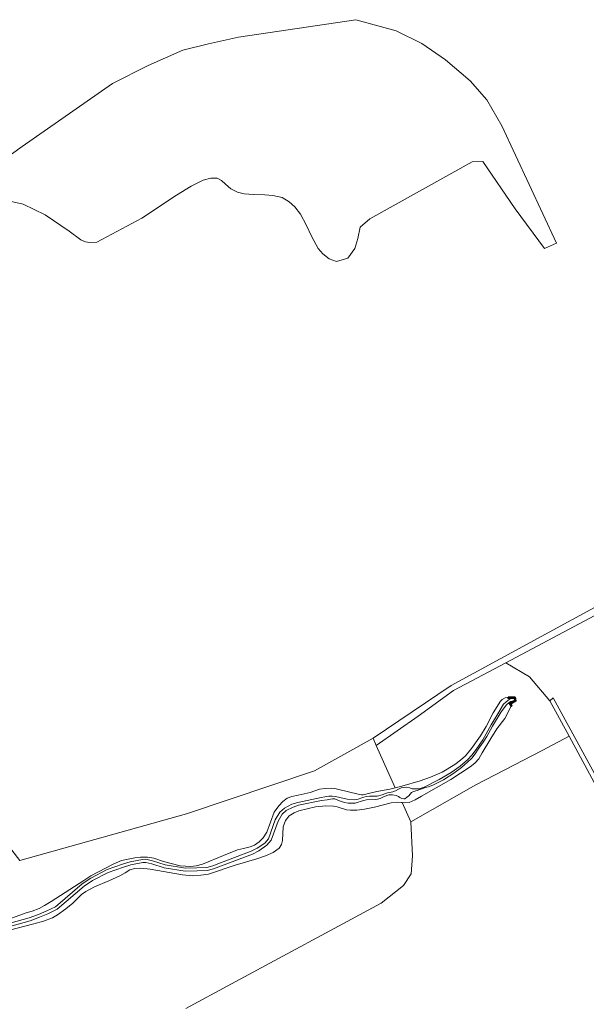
# Model space of a CAD drawing. Header units: metres. Extents: x 197700 to 204338, y 317132 to 325229.
# Tile 930 of 1056: x 203891 to 204064, y 320453 to 320752. Entities that reach past the tile are written whole.
import ezdxf

# ---------------------------------------------------------------- set-up
doc = ezdxf.new("R2010")
doc.units = ezdxf.units.M
for name, color, linetype, lineweight in [('B-WE-GK-KADEMUUR-GV', 150, 'Continuous', 35), ('B-WE-GR-BOS_LOOF-GV', 40, 'Continuous', 13), ('B-WE-GR-BOUWLAND-GV', 80, 'Continuous', 13), ('B-WE-GR-GRAS-GV', 60, 'Continuous', 13), ('B-WE-GR-HOUTWAL-GV', 40, 'Continuous', 13), ('B-WE-OG-WATER-GV', 130, 'Continuous', 18), ('B-WE-OG-WATER_SLOOT-GV', 120, 'Continuous', 18)]:
    doc.layers.add(name, color=color, linetype=linetype, lineweight=lineweight)

msp = doc.modelspace()

# ---------------------------------------------------------------- linework, layer by layer
at = {"layer": 'B-WE-GK-KADEMUUR-GV'}
msp.add_lwpolyline([(204039.844, 320545.914), (204039.846, 320545.614), (204041.753, 320545.627), (204041.905, 320544.931), (204040.325, 320543.979), (204040.768, 320543.182), (204041.03, 320543.327), (204040.727, 320543.871), (204042.243, 320544.785), (204041.994, 320545.928)], close=True, dxfattribs=at)
at = {"layer": 'B-WE-GR-BOS_LOOF-GV'}
for points in [[(203886.295, 320697.082), (203892.528, 320695.655), (203899.204, 320692.438), (203906.52, 320687.478), (203910.025, 320684.863), (203911.49, 320684.247), (203912.705, 320684.028), (203914.936, 320684.188), (203928.592, 320691.425), (203939.143, 320698.425), (203943.567, 320701.187), (203947.229, 320702.936), (203949.525, 320703.55), (203951.487, 320703.633), (203952.783, 320702.909), (203954.032, 320701.782), (203955.648, 320700.318), (203957.699, 320699.315), (203959.637, 320698.824), (203962.493, 320698.585), (203965.919, 320698.499), (203968.432, 320698.293), (203971.254, 320697.711), (203973.369, 320696.373), (203975.105, 320694.885), (203976.74, 320692.611), (203978.515, 320689.41), (203980.251, 320685.728), (203982.195, 320682.234), (203983.531, 320680.634), (203985.51, 320679.123), (203987.756, 320678.268), (203991.193, 320679.285), (203993.34, 320682.188), (203994.168, 320685.3), (203994.872, 320688.653), (203997.801, 320691.251), (204028.959, 320708.507), (204032.158, 320708.64), (204041.96, 320694.316), (204050.863, 320682.248), (204054.579, 320683.804), (204037.985, 320719.447), (204033.382, 320727.369), (204028.293, 320733.162), (204020.866, 320739.546), (204013.595, 320744.443), (204005.856, 320748.293), (203993.607, 320751.719), (203957.919, 320746.45), (203948.841, 320744.387), (203941.072, 320742.417), (203930.485, 320737.756), (203919.653, 320732.301), (203892.214, 320713.153), (203861.903, 320691.478)], [(203881.966, 320476.314), (203893.441, 320480.474), (203895.3, 320480.894), (203897.38, 320481.725), (203898.989, 320482.679), (203901.022, 320483.922), (203908.18, 320488.471), (203910.985, 320490.258), (203913.146, 320491.66), (203919.853, 320495.17), (203922.416, 320496.281), (203926.478, 320497.165), (203928.138, 320497.39), (203930.347, 320497.389), (203932.2, 320497.034), (203935.214, 320496.033), (203940.258, 320494.741), (203943.465, 320494.514), (203945.142, 320494.723), (203947.044, 320495.254), (203953.444, 320497.894), (203957.684, 320499.552), (203959.457, 320499.986), (203961.472, 320500.501), (203962.858, 320501), (203964.197, 320501.983), (203965.487, 320503.223), (203966.551, 320504.979), (203968.795, 320510.99), (203970.246, 320512.956), (203971.456, 320514.229), (203972.762, 320515.26), (203974.164, 320515.759), (203976.115, 320516.144), (203979.709, 320516.975), (203982.511, 320518.018), (203984.251, 320518.178), (203986.089, 320518.257), (203987.178, 320518.158), (203988.436, 320517.917), (203994.27, 320516.504), (203995.314, 320516.299), (203995.832, 320516.281), (203997.884, 320516.779), (203999.999, 320517.305), (204003.961, 320517.972), (204005.587, 320518.393), (203999.722, 320531.247), (203998.829, 320533.461), (203981.005, 320523.561), (203942.197, 320510.519), (203891.492, 320496.348), (203866.949, 320527.981)], [(203941.937, 320451.401), (203955.778, 320458.833), (204001.248, 320483.379), (204008.038, 320488.717), (204010.449, 320492.329), (204010.815, 320497.78), (204010.29, 320508.088), (204007.634, 320513.908), (204007.396, 320513.93), (204006.207, 320514.063), (204004.328, 320513.8), (203999.307, 320512.554), (203996.21, 320511.939), (203993.891, 320511.662), (203991.953, 320511.633), (203990.773, 320511.767), (203987.881, 320512.591), (203986.766, 320512.782), (203984.447, 320512.886), (203981.349, 320512.653), (203976.241, 320511.452), (203974.846, 320510.792), (203973.363, 320509.941), (203972.246, 320508.444), (203971.526, 320506.507), (203971.348, 320502.353), (203971.054, 320501.238), (203970.319, 320500.093), (203968.44, 320498.802), (203966.12, 320497.702), (203963.536, 320496.808), (203956.974, 320494.888), (203948.885, 320492.191), (203946.477, 320491.899), (203944.026, 320491.709), (203940.928, 320492.019), (203931.168, 320493.697), (203928.262, 320493.978), (203926.427, 320493.949), (203924.915, 320493.451), (203923.49, 320492.63), (203921.86, 320491.647), (203918.601, 320490.122), (203914.182, 320488.362), (203911.627, 320486.896), (203910.217, 320485.986), (203907.618, 320483.39), (203905.489, 320481.658), (203903.007, 320479.869), (203901.407, 320478.886), (203898.749, 320477.875), (203895.828, 320477.127), (203888.385, 320475.179)]]:
    msp.add_lwpolyline(points, dxfattribs=at)
at = {"layer": 'B-WE-GR-BOUWLAND-GV'}
for points in [[(203861.903, 320691.478), (203892.214, 320713.153), (203919.653, 320732.301), (203930.485, 320737.756), (203941.072, 320742.417), (203948.841, 320744.387), (203957.919, 320746.45), (203993.607, 320751.719), (204005.856, 320748.293), (204013.595, 320744.443), (204020.866, 320739.546), (204028.293, 320733.162), (204033.382, 320727.369), (204037.985, 320719.447), (204054.579, 320683.804), (204050.863, 320682.248), (204041.96, 320694.316), (204032.158, 320708.64), (204028.959, 320708.507), (203997.801, 320691.251), (203994.872, 320688.653), (203994.168, 320685.3), (203993.34, 320682.188), (203991.193, 320679.285), (203987.756, 320678.268), (203985.51, 320679.123), (203983.531, 320680.634), (203982.195, 320682.234), (203980.251, 320685.728), (203978.515, 320689.41), (203976.74, 320692.611), (203975.105, 320694.885), (203973.369, 320696.373), (203971.254, 320697.711), (203968.432, 320698.293), (203965.919, 320698.499), (203962.493, 320698.585), (203959.637, 320698.824), (203957.699, 320699.315), (203955.648, 320700.318), (203954.032, 320701.782), (203952.783, 320702.909), (203951.487, 320703.633), (203949.525, 320703.55), (203947.229, 320702.936), (203943.567, 320701.187), (203939.143, 320698.425), (203928.592, 320691.425), (203914.936, 320684.188), (203912.705, 320684.028), (203911.49, 320684.247), (203910.025, 320684.863), (203906.52, 320687.478), (203899.204, 320692.438), (203892.528, 320695.655), (203886.295, 320697.082)], [(203771.193, 320452.559), (203782.155, 320460.698), (203803.657, 320476.046), (203819.12, 320488.772), (203852.406, 320516.685), (203866.949, 320527.981), (203891.492, 320496.348), (203942.197, 320510.519), (203981.005, 320523.561), (203998.829, 320533.461), (204022.514, 320549.474), (204087.84, 320584.999), (204142.271, 320612.474), (204167.776, 320623.837), (204184.409, 320637.97), (204190.458, 320656.099), (204194.045, 320669.092), (204192.892, 320681.293), (204193.068, 320685.338), (204191.751, 320692.282), (204184.36, 320708.295), (204202.378, 320718.042)], [(204088.448, 320582.6), (204039.127, 320556.418), (204046.362, 320552.09), (204052.571, 320544.817), (204053.523, 320545.77), (204091.411, 320476.343)], [(204090.036, 320475.602), (204058.399, 320534.05), (204050.159, 320529.699), (204030.087, 320519.311), (204010.29, 320508.088), (204010.815, 320497.78), (204010.449, 320492.329), (204008.038, 320488.717), (204001.248, 320483.379), (203955.778, 320458.833), (203941.937, 320451.401)]]:
    msp.add_lwpolyline(points, dxfattribs=at)
at = {"layer": 'B-WE-GR-GRAS-GV'}
msp.add_lwpolyline([(204058.399, 320534.05), (204052.571, 320544.817), (204046.362, 320552.09), (204039.127, 320556.418), (204023.255, 320547.992), (204012.565, 320540.16), (203999.722, 320531.247), (204005.587, 320518.393), (204007.539, 320518.898), (204013.152, 320520.573), (204016.308, 320521.686), (204019.815, 320523.12), (204023.697, 320525.51), (204025.411, 320526.794), (204026.955, 320528.149), (204028.732, 320530.388), (204031.437, 320534.161), (204033.187, 320537.024), (204035.313, 320541.225), (204037.536, 320544.713), (204038.036, 320545.266), (204039.009, 320545.747), (204039.844, 320545.914), (204041.994, 320545.928), (204042.243, 320544.785), (204040.727, 320543.871), (204041.03, 320543.327), (204040.768, 320543.182), (204038.839, 320539.504), (204036.473, 320536.293), (204034.589, 320533.403), (204031.991, 320529.014), (204030.91, 320527.203), (204029.714, 320525.866), (204028.321, 320524.787), (204022.431, 320520.89), (204017.959, 320518.421), (204013.504, 320515.894), (204011.639, 320514.75), (204009.818, 320513.988), (204008.526, 320513.827), (204007.634, 320513.908), (204010.29, 320508.088), (204030.087, 320519.311), (204050.159, 320529.699)], close=True, dxfattribs=at)
at = {"layer": 'B-WE-GR-HOUTWAL-GV'}
for points in [[(204142.271, 320612.474), (204087.84, 320584.999), (204022.514, 320549.474), (203998.829, 320533.461), (203999.722, 320531.247), (204012.565, 320540.16), (204023.255, 320547.992), (204039.127, 320556.418), (204088.448, 320582.6), (204113.099, 320546.816), (204113.651, 320546.915), (204114.618, 320547.043), (204118.229, 320546.931), (204119.5, 320546.976), (204111.903, 320555.183), (204093.132, 320584.687), (204108.495, 320591.077), (204140.766, 320606.359), (204143.538, 320607.56), (204143.026, 320609.545)], [(204058.399, 320534.05), (204090.036, 320475.602), (204091.411, 320476.343), (204053.523, 320545.77), (204052.571, 320544.817)]]:
    msp.add_lwpolyline(points, close=True, dxfattribs=at)
at = {"layer": 'B-WE-OG-WATER-GV'}
msp.add_lwpolyline([(203885.514, 320475.482), (203894.623, 320477.985), (203897.511, 320479.073), (203900.076, 320480.142), (203902.906, 320481.502), (203911.042, 320488.495), (203913.58, 320490.203), (203918.397, 320492.71), (203923, 320494.297), (203925.29, 320494.975), (203928.886, 320495.731), (203929.754, 320495.753), (203931.626, 320495.341), (203935.423, 320494.072), (203941.772, 320493.044), (203945.373, 320493.149), (203948.443, 320493.31), (203950.403, 320493.785), (203952.837, 320494.698), (203962.156, 320498.282), (203964.132, 320499.248), (203966.573, 320500.94), (203967.849, 320502.485), (203969.959, 320508.257), (203971.235, 320510.425), (203972.434, 320511.475), (203974.513, 320512.553), (203976.174, 320513.089), (203983.194, 320514.538), (203984.859, 320514.803), (203985.949, 320514.992), (203986.547, 320515.023), (203987.208, 320515.034), (203988.351, 320514.602), (203989.236, 320514.233), (203990.201, 320513.918), (203991.26, 320513.773), (203992.637, 320513.765), (203993.391, 320513.765), (203995.942, 320514.514), (203996.878, 320514.761), (203999.428, 320514.871), (204000.147, 320514.925), (204001.008, 320515.153), (204002.18, 320515.73), (204003.595, 320516.241), (204004.731, 320516.234), (204005.887, 320516.062), (204006.567, 320515.763), (204006.936, 320515.501), (204007.575, 320515.15), (204008.166, 320515.018), (204008.47, 320515.106), (204009.001, 320515.429), (204009.671, 320516.017), (204010.073, 320516.525), (204010.514, 320516.937), (204011.093, 320517.251), (204012.223, 320517.622), (204013.024, 320517.845), (204013.922, 320518.176), (204014.801, 320518.456), (204015.661, 320518.735), (204017.024, 320519.217), (204020.236, 320520.876), (204023.332, 320522.823), (204025.715, 320524.586), (204027.528, 320526.234), (204028.783, 320527.399), (204029.893, 320528.776), (204030.757, 320530.121), (204032.277, 320532.278), (204033.427, 320534.027), (204035.107, 320537.112), (204037.713, 320541.506), (204039.361, 320543.636), (204040.209, 320544.363), (204040.673, 320544.611), (204041.905, 320544.931), (204041.753, 320545.627), (204040.589, 320545.516), (204039.736, 320544.897), (204039.135, 320544.403), (204038.466, 320543.806), (204036.749, 320540.901), (204034.68, 320537.528), (204032.207, 320533.007), (204030.178, 320530.06), (204028.829, 320528.291), (204027.477, 320526.902), (204025.283, 320525.024), (204022.517, 320523.069), (204018.916, 320520.912), (204014.346, 320518.586), (204012.796, 320518.12), (204011.511, 320518.048), (204010.736, 320518.125), (204010.001, 320518.388), (204009.082, 320518.562), (204008.116, 320518.546), (204007.392, 320518.401), (204006.507, 320518.012), (204005.624, 320517.489), (204004.837, 320517.139), (204003.175, 320516.847), (204001.645, 320516.319), (204000.045, 320515.898), (203999.137, 320515.869), (203997.724, 320515.854), (203996.777, 320515.757), (203996.049, 320515.558), (203995.376, 320515.314), (203994.274, 320514.959), (203993.12, 320514.798), (203990.945, 320515.008), (203988.703, 320515.44), (203987.372, 320515.807), (203986.358, 320515.847), (203985.353, 320515.827), (203984.15, 320515.636), (203983.015, 320515.451), (203975.936, 320513.991), (203974.153, 320513.415), (203971.905, 320512.25), (203970.509, 320511.026), (203969.114, 320508.656), (203967.029, 320502.955), (203965.937, 320501.632), (203963.659, 320500.054), (203961.784, 320499.136), (203952.507, 320495.569), (203950.129, 320494.677), (203948.308, 320494.235), (203945.336, 320494.079), (203941.834, 320493.977), (203935.646, 320494.979), (203931.875, 320496.239), (203929.844, 320496.686), (203928.778, 320496.66), (203925.062, 320495.879), (203922.716, 320495.184), (203918.028, 320493.568), (203913.104, 320491.005), (203910.477, 320489.236), (203902.393, 320482.288), (203899.695, 320480.992), (203897.168, 320479.939), (203894.335, 320478.871), (203885.181, 320476.356)], dxfattribs=at)
at = {"layer": 'B-WE-OG-WATER_SLOOT-GV'}
for points in [[(203885.181, 320476.356), (203894.335, 320478.871), (203897.168, 320479.939), (203899.695, 320480.992), (203902.393, 320482.288), (203910.477, 320489.236), (203913.104, 320491.005), (203918.028, 320493.568), (203922.716, 320495.184), (203925.062, 320495.879), (203928.778, 320496.66), (203929.844, 320496.686), (203931.875, 320496.239), (203935.646, 320494.979), (203941.834, 320493.977), (203945.336, 320494.079), (203948.308, 320494.235), (203950.129, 320494.677), (203952.507, 320495.569), (203961.784, 320499.136), (203963.659, 320500.054), (203965.937, 320501.632), (203967.029, 320502.955), (203969.114, 320508.656), (203970.509, 320511.026), (203971.905, 320512.25), (203974.153, 320513.415), (203975.936, 320513.991), (203983.015, 320515.451), (203984.15, 320515.636), (203985.353, 320515.827), (203986.358, 320515.847), (203987.372, 320515.807), (203988.703, 320515.44), (203990.945, 320515.008), (203993.12, 320514.798), (203994.274, 320514.959), (203995.376, 320515.314), (203996.049, 320515.558), (203996.777, 320515.757), (203997.724, 320515.854), (203999.137, 320515.869), (204000.045, 320515.898), (204001.645, 320516.319), (204003.175, 320516.847), (204004.837, 320517.139), (204005.624, 320517.489), (204006.507, 320518.012), (204007.392, 320518.401), (204008.116, 320518.546), (204009.082, 320518.562), (204010.001, 320518.388), (204010.736, 320518.125), (204011.511, 320518.048), (204012.796, 320518.12), (204014.346, 320518.586), (204018.916, 320520.912), (204022.517, 320523.069), (204025.283, 320525.024), (204027.477, 320526.902), (204028.829, 320528.291), (204030.178, 320530.06), (204032.207, 320533.007), (204034.68, 320537.528), (204036.749, 320540.901), (204038.466, 320543.806), (204039.135, 320544.403), (204039.736, 320544.897), (204040.589, 320545.516), (204041.753, 320545.627), (204039.846, 320545.614), (204039.844, 320545.914), (204039.009, 320545.747), (204038.036, 320545.266), (204037.536, 320544.713), (204035.313, 320541.225), (204033.187, 320537.024), (204031.437, 320534.161), (204028.732, 320530.388), (204026.955, 320528.149), (204025.411, 320526.794), (204023.697, 320525.51), (204019.815, 320523.12), (204016.308, 320521.686), (204013.152, 320520.573), (204007.539, 320518.898), (204005.587, 320518.393), (204003.961, 320517.972), (203999.999, 320517.305), (203997.884, 320516.779), (203995.832, 320516.281), (203995.314, 320516.299), (203994.27, 320516.504), (203988.436, 320517.917), (203987.178, 320518.158), (203986.089, 320518.257), (203984.251, 320518.178), (203982.511, 320518.018), (203979.709, 320516.975), (203976.115, 320516.144), (203974.164, 320515.759), (203972.762, 320515.26), (203971.456, 320514.229), (203970.246, 320512.956), (203968.795, 320510.99), (203966.551, 320504.979), (203965.487, 320503.223), (203964.197, 320501.983), (203962.858, 320501), (203961.472, 320500.501), (203959.457, 320499.986), (203957.684, 320499.552), (203953.444, 320497.894), (203947.044, 320495.254), (203945.142, 320494.723), (203943.465, 320494.514), (203940.258, 320494.741), (203935.214, 320496.033), (203932.2, 320497.034), (203930.347, 320497.389), (203928.138, 320497.39), (203926.478, 320497.165), (203922.416, 320496.281), (203919.853, 320495.17), (203913.146, 320491.66), (203910.985, 320490.258), (203908.18, 320488.471), (203901.022, 320483.922), (203898.989, 320482.679), (203897.38, 320481.725), (203895.3, 320480.894), (203893.441, 320480.474), (203881.966, 320476.314)], [(203888.385, 320475.179), (203895.828, 320477.127), (203898.749, 320477.875), (203901.407, 320478.886), (203903.007, 320479.869), (203905.489, 320481.658), (203907.618, 320483.39), (203910.217, 320485.986), (203911.627, 320486.896), (203914.182, 320488.362), (203918.601, 320490.122), (203921.86, 320491.647), (203923.49, 320492.63), (203924.915, 320493.451), (203926.427, 320493.949), (203928.262, 320493.978), (203931.168, 320493.697), (203940.928, 320492.019), (203944.026, 320491.709), (203946.477, 320491.899), (203948.885, 320492.191), (203956.974, 320494.888), (203963.536, 320496.808), (203966.12, 320497.702), (203968.44, 320498.802), (203970.319, 320500.093), (203971.054, 320501.238), (203971.348, 320502.353), (203971.526, 320506.507), (203972.246, 320508.444), (203973.363, 320509.941), (203974.846, 320510.792), (203976.241, 320511.452), (203981.349, 320512.653), (203984.447, 320512.886), (203986.766, 320512.782), (203987.881, 320512.591), (203990.773, 320511.767), (203991.953, 320511.633), (203993.891, 320511.662), (203996.21, 320511.939), (203999.307, 320512.554), (204004.328, 320513.8), (204006.207, 320514.063), (204007.396, 320513.93), (204007.634, 320513.908), (204008.526, 320513.827), (204009.818, 320513.988), (204011.639, 320514.75), (204013.504, 320515.894), (204017.959, 320518.421), (204022.431, 320520.89), (204028.321, 320524.787), (204029.714, 320525.866), (204030.91, 320527.203), (204031.991, 320529.014), (204034.589, 320533.403), (204036.473, 320536.293), (204038.839, 320539.504), (204040.768, 320543.182), (204040.325, 320543.979), (204041.905, 320544.931), (204040.673, 320544.611), (204040.209, 320544.363), (204039.361, 320543.636), (204037.713, 320541.506), (204035.107, 320537.112), (204033.427, 320534.027), (204032.277, 320532.278), (204030.757, 320530.121), (204029.893, 320528.776), (204028.783, 320527.399), (204027.528, 320526.234), (204025.715, 320524.586), (204023.332, 320522.823), (204020.236, 320520.876), (204017.024, 320519.217), (204015.661, 320518.735), (204014.801, 320518.456), (204013.922, 320518.176), (204013.024, 320517.845), (204012.223, 320517.622), (204011.093, 320517.251), (204010.514, 320516.937), (204010.073, 320516.525), (204009.671, 320516.017), (204009.001, 320515.429), (204008.47, 320515.106), (204008.166, 320515.018), (204007.575, 320515.15), (204006.936, 320515.501), (204006.567, 320515.763), (204005.887, 320516.062), (204004.731, 320516.234), (204003.595, 320516.241), (204002.18, 320515.73), (204001.008, 320515.153), (204000.147, 320514.925), (203999.428, 320514.871), (203996.878, 320514.761), (203995.942, 320514.514), (203993.391, 320513.765), (203992.637, 320513.765), (203991.26, 320513.773), (203990.201, 320513.918), (203989.236, 320514.233), (203988.351, 320514.602), (203987.208, 320515.034), (203986.547, 320515.023), (203985.949, 320514.992), (203984.859, 320514.803), (203983.194, 320514.538), (203976.174, 320513.089), (203974.513, 320512.553), (203972.434, 320511.475), (203971.235, 320510.425), (203969.959, 320508.257), (203967.849, 320502.485), (203966.573, 320500.94), (203964.132, 320499.248), (203962.156, 320498.282), (203952.837, 320494.698), (203950.403, 320493.785), (203948.443, 320493.31), (203945.373, 320493.149), (203941.772, 320493.044), (203935.423, 320494.072), (203931.626, 320495.341), (203929.754, 320495.753), (203928.886, 320495.731), (203925.29, 320494.975), (203923, 320494.297), (203918.397, 320492.71), (203913.58, 320490.203), (203911.042, 320488.495), (203902.906, 320481.502), (203900.076, 320480.142), (203897.511, 320479.073), (203894.623, 320477.985), (203885.514, 320475.482)]]:
    msp.add_lwpolyline(points, dxfattribs=at)

doc.saveas('drawing.dxf')
